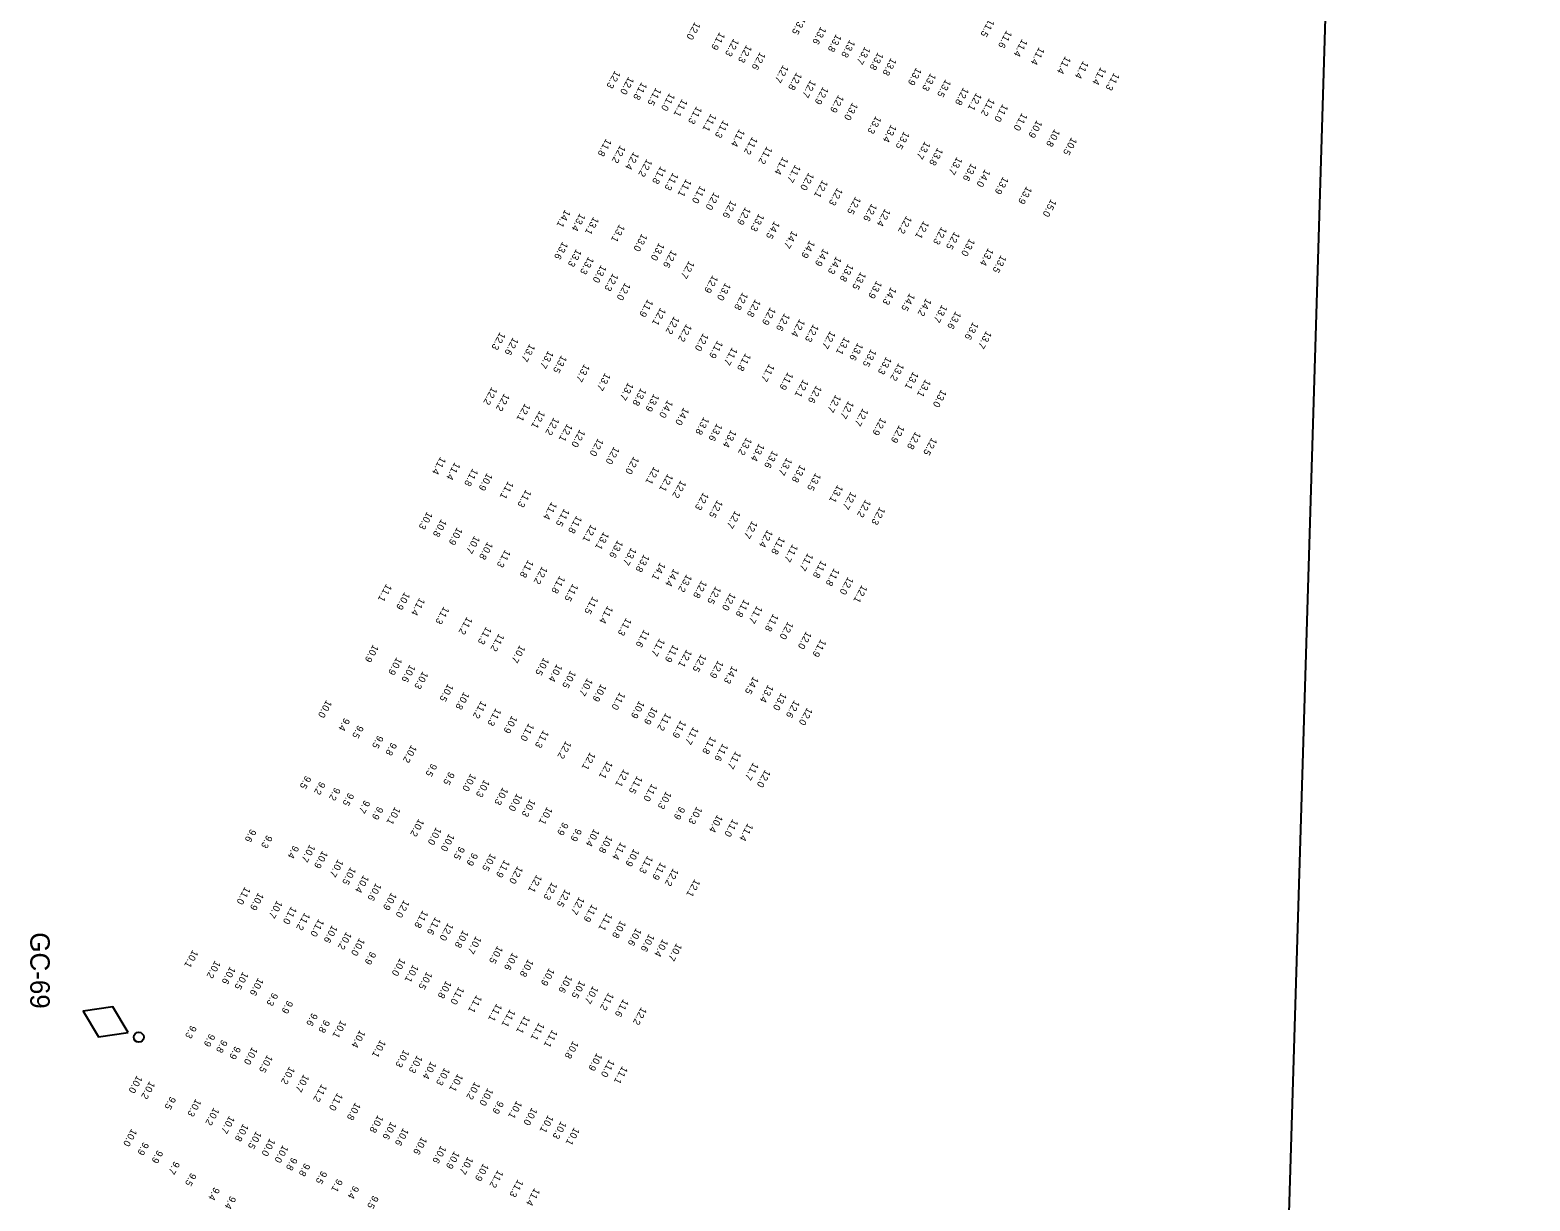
# Model space of a CAD drawing. Extents: x 988130 to 1132882, y 654656 to 841453.
# Drawn here: x 1053214 to 1054295, y 752448 to 753292 of the extents above; entities that cross this region are included whole.
import ezdxf

# ---------------------------------------------------------------- set-up
doc = ezdxf.new("R2010")
doc.units = 0
for name, color, linetype in [('V-ANNO-KEYM', 7, 'Continuous'), ('V-CHAN-NAID', 7, 'Continuous'), ('V-TOPO-SOUN', 7, 'Continuous')]:
    doc.layers.add(name, color=color, linetype=linetype)

msp = doc.modelspace()

# ---------------------------------------------------------------- linework, layer by layer
at = {"layer": 'V-ANNO-KEYM'}
msp.add_line((1053870.6, 744184.7), (1054295, 758153.5), dxfattribs=at)
at = {"layer": 'V-CHAN-NAID'}
msp.add_lwpolyline([(1053284.5, 752569.6), (1053273.3, 752588.1), (1053251.9, 752584.9), (1053263.1, 752566.4)], close=True, dxfattribs=at)
msp.add_circle((1053292.1, 752566.1), 3.6, dxfattribs=at)

# ---------------------------------------------------------------- texts
msp.add_text('GC-69', height=14, rotation=270, dxfattribs=at).set_placement((1053213.9, 752641.8))
at = {"layer": 'V-TOPO-SOUN'}
for s, p in [('12.0 ', (1053693, 753298.3)), ('13.5 ', (1053769, 753302)), ('13.6 ', (1053783.8, 753294.9)), ('11.5 ', (1053905, 753300.3)), ('11.9 ', (1053710.8, 753290.9)), ('12.3 ', (1053720.9, 753286.3)), ('13.8 ', (1053794.9, 753289.5)), ('13.8 ', (1053804.6, 753285.4)), ('11.6 ', (1053917.7, 753292.2)), ('11.4 ', (1053928.9, 753286)), ('12.3 ', (1053730.2, 753281.7)), ('12.6 ', (1053740, 753276.6)), ('13.7 ', (1053815.6, 753280.5)), ('13.8 ', (1053825, 753276.4)), ('13.8 ', (1053834.4, 753272.4)), ('11.4 ', (1053941.2, 753280.1)), ('11.4 ', (1053960.1, 753273.6)), ('12.3 ', (1053635.4, 753263.2)), ('12.7 ', (1053756.6, 753267.3)), ('12.8 ', (1053766.3, 753261.9)), ('13.9 ', (1053852.6, 753265.4)), ('13.3 ', (1053862.9, 753261.4)), ('11.4 ', (1053973, 753270.2)), ('11.4 ', (1053985.6, 753265.7)), ('11.3 ', (1053995.2, 753261.7)), ('12.0 ', (1053645.2, 753258.8)), ('11.8 ', (1053654.6, 753254.9)), ('11.5 ', (1053664.9, 753250.9)), ('12.7 ', (1053776.4, 753256.5)), ('12.9 ', (1053785.4, 753251.6)), ('13.5 ', (1053873.7, 753256.9)), ('12.8 ', (1053886.6, 753251.1)), ('11.0 ', (1053674.7, 753247)), ('11.1 ', (1053683.8, 753242.8)), ('12.9 ', (1053796.5, 753245.7)), ('13.0 ', (1053806.6, 753240.2)), ('12.1 ', (1053895.9, 753247.2)), ('11.2 ', (1053905.3, 753243.3)), ('11.0 ', (1053914.9, 753239.1)), ('11.3 ', (1053694.2, 753237.5)), ('11.1 ', (1053704.6, 753232.2)), ('13.3 ', (1053823.5, 753230.5)), ('11.0 ', (1053928.8, 753232.7)), ('11.3 ', (1053713.5, 753227.5)), ('11.4 ', (1053725.1, 753221.1)), ('13.4 ', (1053834.5, 753224.3)), ('13.5 ', (1053843.8, 753219.4)), ('10.9 ', (1053939.5, 753227.5)), ('10.8 ', (1053952.3, 753221.1)), ('11.8 ', (1053629, 753214.2)), ('12.2 ', (1053639.2, 753209.4)), ('11.2 ', (1053734.4, 753215.5)), ('11.2 ', (1053744.9, 753208.6)), ('13.7 ', (1053858.8, 753212.2)), ('13.8 ', (1053868, 753207.6)), ('10.5 ', (1053964.5, 753215.1)), ('12.4 ', (1053648.8, 753204.6)), ('12.2 ', (1053658.3, 753199.5)), ('11.4 ', (1053756.4, 753201)), ('13.7 ', (1053881.9, 753201)), ('13.6 ', (1053892.2, 753196.4)), ('11.8 ', (1053668.3, 753194.3)), ('11.3 ', (1053677.2, 753189.7)), ('11.1 ', (1053686.7, 753185.1)), ('11.7 ', (1053765.4, 753195.4)), ('12.0 ', (1053775, 753189.7)), ('14.0 ', (1053902.1, 753192.1)), ('13.9 ', (1053915.2, 753186.8)), ('11.0 ', (1053696.9, 753180.3)), ('12.0 ', (1053706.8, 753175.6)), ('12.1 ', (1053785, 753184.4)), ('12.3 ', (1053795.7, 753178.8)), ('13.9 ', (1053932.1, 753179.8)), ('12.6 ', (1053719, 753169.7)), ('12.9 ', (1053729.4, 753164.8)), ('12.5 ', (1053808.8, 753172.4)), ('12.6 ', (1053820.4, 753167.4)), ('12.4 ', (1053830.1, 753163.7)), ('15.0 ', (1053949.8, 753170.6)), ('14.1 ', (1053599.4, 753163)), ('13.4 ', (1053610.1, 753160.3)), ('13.1 ', (1053619.9, 753157.8)), ('13.3 ', (1053739.1, 753160.1)), ('14.5 ', (1053750.3, 753154.7)), ('12.2 ', (1053845.5, 753158.5)), ('12.1 ', (1053857.9, 753154.9)), ('13.1 ', (1053638.6, 753152.4)), ('13.0 ', (1053654.8, 753145.7)), ('14.7 ', (1053763.1, 753147.9)), ('12.3 ', (1053870.8, 753150.6)), ('12.5 ', (1053880.1, 753147.1)), ('13.0 ', (1053891, 753142.2)), ('13.6 ', (1053597.6, 753139.9)), ('13.3 ', (1053607.5, 753134.6)), ('13.0 ', (1053667.2, 753139.1)), ('12.6 ', (1053676.1, 753133.9)), ('14.9 ', (1053775.7, 753140.8)), ('14.9 ', (1053785.6, 753135)), ('13.4 ', (1053904.5, 753135.3)), ('13.3 ', (1053616.3, 753129.1)), ('13.0 ', (1053625.4, 753123.1)), ('12.7 ', (1053688.8, 753126.1)), ('14.3 ', (1053794.9, 753129.3)), ('13.8 ', (1053803.5, 753123.9)), ('13.5 ', (1053913.7, 753130.2)), ('12.3 ', (1053633.9, 753117.1)), ('12.0 ', (1053642.7, 753110.4)), ('12.9 ', (1053705.8, 753115.7)), ('13.0 ', (1053715, 753110.3)), ('13.5 ', (1053812.5, 753118.1)), ('13.9 ', (1053824, 753111.7)), ('12.8 ', (1053727.4, 753103.4)), ('14.3 ', (1053834.4, 753107.2)), ('14.5 ', (1053847.8, 753102.7)), ('14.2 ', (1053859.7, 753099.1)), ('11.9 ', (1053659, 753098.4)), ('12.1 ', (1053668.2, 753092.3)), ('12.8 ', (1053736.6, 753098.4)), ('12.9 ', (1053747.4, 753092.6)), ('12.6 ', (1053757.6, 753088.3)), ('13.7 ', (1053871.1, 753094.4)), ('13.6 ', (1053881, 753089.7)), ('12.2 ', (1053678, 753086.1)), ('12.2 ', (1053686.9, 753080.6)), ('12.4 ', (1053768.5, 753084.1)), ('12.3 ', (1053778.4, 753080.4)), ('13.6 ', (1053893.5, 753082)), ('12.3 ', (1053552.5, 753074.7)), ('12.6 ', (1053561.9, 753070.9)), ('13.7 ', (1053573.9, 753066.2)), ('12.0 ', (1053699, 753073.9)), ('11.9 ', (1053709.3, 753068.6)), ('12.7 ', (1053790.6, 753075.6)), ('13.1 ', (1053800.8, 753071.2)), ('13.6 ', (1053810.4, 753067)), ('13.7 ', (1053903.1, 753075.6)), ('13.7 ', (1053587.3, 753061.3)), ('13.5 ', (1053596.8, 753058)), ('11.7 ', (1053719.9, 753063.7)), ('11.8 ', (1053729.5, 753059.5)), ('13.5 ', (1053820, 753062.5)), ('13.3 ', (1053831, 753057)), ('13.7 ', (1053613.3, 753051.7)), ('13.7 ', (1053628.3, 753045.3)), ('11.7 ', (1053746.6, 753051.8)), ('11.9 ', (1053760, 753045.8)), ('13.2 ', (1053839.9, 753052.4)), ('13.1 ', (1053850.4, 753046.2)), ('12.2 ', (1053546.6, 753035.1)), ('13.7 ', (1053644.9, 753038.4)), ('13.8 ', (1053654.1, 753034.4)), ('12.1 ', (1053771.1, 753040.6)), ('12.6 ', (1053780.6, 753036.3)), ('13.1 ', (1053859.2, 753040.7)), ('12.2 ', (1053555.6, 753030.5)), ('12.1 ', (1053570.5, 753023.3)), ('13.9 ', (1053663.4, 753030.2)), ('14.0 ', (1053673.3, 753025.7)), ('12.7 ', (1053794.5, 753029.6)), ('12.7 ', (1053803.7, 753025.1)), ('13.0 ', (1053870.6, 753033.3)), ('12.1 ', (1053581.1, 753018.1)), ('12.2 ', (1053591.3, 753013.2)), ('14.0 ', (1053684.9, 753020.4)), ('13.8 ', (1053699.4, 753013.5)), ('12.7 ', (1053814.1, 753019.8)), ('12.9 ', (1053827, 753013.1)), ('12.1 ', (1053601, 753008.7)), ('12.0 ', (1053610, 753004.5)), ('13.6 ', (1053708.9, 753008.9)), ('13.4 ', (1053719.1, 753004.3)), ('12.9 ', (1053840.3, 753007.6)), ('12.8 ', (1053852, 753003)), ('12.0 ', (1053623.2, 752998.1)), ('12.0 ', (1053634.7, 752992.2)), ('13.2 ', (1053730.2, 752998.8)), ('13.4 ', (1053739.3, 752994.4)), ('12.5 ', (1053863.7, 752998.7)), ('11.4 ', (1053509.6, 752984.8)), ('11.4 ', (1053519.9, 752980.9)), ('12.0 ', (1053648.9, 752985.1)), ('13.6 ', (1053749, 752989.4)), ('13.7 ', (1053759.2, 752984.2)), ('11.8 ', (1053532.8, 752976.4)), ('10.9 ', (1053543.2, 752973.2)), ('12.1 ', (1053663.5, 752977.8)), ('12.1 ', (1053673.4, 752972.6)), ('13.8 ', (1053768.9, 752979.1)), ('13.5 ', (1053780, 752973.2)), ('11.1 ', (1053558.4, 752967.2)), ('11.3 ', (1053571.2, 752961.2)), ('12.2 ', (1053682.8, 752967.9)), ('12.3 ', (1053699.1, 752959.2)), ('13.1 ', (1053795.9, 752964.6)), ('12.7 ', (1053805.5, 752959.7)), ('11.4 ', (1053589.7, 752952.3)), ('11.5 ', (1053598.8, 752947.5)), ('12.5 ', (1053709.2, 752953.7)), ('12.2 ', (1053816, 752954)), ('12.3 ', (1053826.3, 752948.6)), ('10.3 ', (1053500, 752945.3)), ('10.8 ', (1053510.2, 752939.9)), ('11.8 ', (1053607.7, 752942.4)), ('12.7 ', (1053722, 752946)), ('12.7 ', (1053734.3, 752938.7)), ('10.9 ', (1053521.6, 752934)), ('10.7 ', (1053534.1, 752927.9)), ('12.1 ', (1053618.1, 752936.1)), ('13.1 ', (1053627.2, 752930.7)), ('12.4 ', (1053745.3, 752932.3)), ('11.8 ', (1053754.1, 752927.2)), ('10.8 ', (1053543.5, 752923.5)), ('11.3 ', (1053556.3, 752917.9)), ('13.6 ', (1053637.3, 752924.7)), ('13.7 ', (1053647.1, 752919.4)), ('11.7 ', (1053763.4, 752921.8)), ('11.7 ', (1053774.4, 752915.4)), ('11.8 ', (1053572.8, 752910.5)), ('12.2 ', (1053582.9, 752905.8)), ('13.8 ', (1053656.3, 752914.5)), ('14.1 ', (1053668, 752908.7)), ('14.4 ', (1053677.7, 752904.2)), ('11.8 ', (1053784.1, 752910.2)), ('11.8 ', (1053793.4, 752904.5)), ('11.1 ', (1053470.6, 752893.2)), ('11.8 ', (1053595.6, 752899.1)), ('11.5 ', (1053605, 752893.4)), ('13.2 ', (1053687, 752900.1)), ('12.8 ', (1053697.8, 752895.7)), ('12.0 ', (1053803.4, 752898.3)), ('10.9 ', (1053483.7, 752887.3)), ('11.4 ', (1053494.5, 752883.2)), ('11.5 ', (1053619.4, 752884.2)), ('12.5 ', (1053708, 752891.5)), ('12.0 ', (1053718.6, 752886.8)), ('12.1 ', (1053813.4, 752892.4)), ('11.3 ', (1053512, 752876.9)), ('11.4 ', (1053630.1, 752877.4)), ('11.8 ', (1053728.5, 752882.1)), ('11.7 ', (1053737.8, 752877.5)), ('11.8 ', (1053749.5, 752871.7)), ('11.2 ', (1053528.7, 752869.5)), ('11.3 ', (1053542.6, 752862.4)), ('11.3 ', (1053643.5, 752868.7)), ('12.0 ', (1053760.1, 752866)), ('11.2 ', (1053551.7, 752857.4)), ('11.6 ', (1053656.4, 752860.3)), ('11.7 ', (1053667.5, 752853.9)), ('12.0 ', (1053773.3, 752859)), ('11.9 ', (1053783.8, 752853.3)), ('10.9 ', (1053461.1, 752849.5)), ('10.9 ', (1053478, 752840.3)), ('10.7 ', (1053566.8, 752849.1)), ('10.5 ', (1053584, 752840.1)), ('11.9 ', (1053677.4, 752849.5)), ('12.1 ', (1053687, 752845.9)), ('12.5 ', (1053697.4, 752842.5)), ('10.6 ', (1053487.6, 752835.1)), ('10.3 ', (1053496.8, 752830.2)), ('10.4 ', (1053593.5, 752835.4)), ('10.5 ', (1053603.4, 752830.8)), ('12.9 ', (1053709.7, 752838)), ('14.3 ', (1053719.9, 752834.1)), ('10.5 ', (1053515, 752821.2)), ('10.7 ', (1053615.5, 752825.3)), ('10.9 ', (1053625.3, 752821.1)), ('14.5 ', (1053735.1, 752826.5)), ('13.4 ', (1053745.8, 752820.5)), ('10.0 ', (1053427.4, 752809.5)), ('10.8 ', (1053526.5, 752815.4)), ('11.2 ', (1053539, 752809)), ('11.0 ', (1053638.9, 752815.2)), ('10.9 ', (1053652.9, 752809)), ('13.0 ', (1053755.3, 752814.8)), ('12.6 ', (1053764.7, 752809.4)), ('9.4', (1053440.3, 752796.7)), ('11.3 ', (1053549.5, 752803.6)), ('10.9 ', (1053561.1, 752798.3)), ('10.9 ', (1053662.3, 752804.6)), ('11.2 ', (1053672, 752800.2)), ('12.0 ', (1053774, 752804.1)), ('9.5', (1053450.2, 752791.4)), ('11.0 ', (1053573.2, 752792.7)), ('11.3 ', (1053583.8, 752787.8)), ('11.9 ', (1053682.8, 752794.9)), ('11.7 ', (1053691.9, 752790.2)), ('9.5', (1053464.5, 752784.1)), ('9.8', (1053474.2, 752779)), ('10.2 ', (1053488.6, 752777.1)), ('12.2 ', (1053600, 752780)), ('11.8 ', (1053704.4, 752783.3)), ('11.6 ', (1053713.1, 752778.2)), ('9.5', (1053503.1, 752763.9)), ('12.1 ', (1053617.5, 752771.9)), ('12.1 ', (1053629.9, 752765.6)), ('11.7 ', (1053722.4, 752772.6)), ('11.7 ', (1053735.1, 752764.5)), ('9.5', (1053412.4, 752755)), ('9.5', (1053515.8, 752757.8)), ('10.0 ', (1053531.4, 752756.5)), ('12.1 ', (1053641.7, 752759.7)), ('11.5 ', (1053651.4, 752754.8)), ('12.0 ', (1053743.7, 752759.3)), ('9.2', (1053422.7, 752750.8)), ('9.2', (1053433.5, 752746.6)), ('9.5', (1053443.3, 752742.7)), ('10.3 ', (1053541.2, 752752.2)), ('10.3 ', (1053554.5, 752746.6)), ('10.0 ', (1053564.7, 752742.2)), ('11.0 ', (1053661.9, 752749.2)), ('10.3 ', (1053672.3, 752743.7)), ('9.7', (1053454.9, 752737.4)), ('9.9', (1053464.4, 752732.8)), ('10.1 ', (1053476.8, 752732.5)), ('10.3 ', (1053574.2, 752738.1)), ('10.1 ', (1053586.5, 752732.5)), ('9.9', (1053682, 752732.8)), ('10.3 ', (1053694.4, 752732.8)), ('10.2 ', (1053493.9, 752723.9)), ('9.9', (1053597.9, 752721.5)), ('10.4 ', (1053709.2, 752726.8)), ('11.0 ', (1053720.3, 752723.7)), ('11.4 ', (1053731.1, 752720.6)), ('9.6', (1053372.8, 752716.6)), ('9.3', (1053384.5, 752712.2)), ('10.0 ', (1053506.5, 752717.8)), ('10.0 ', (1053515.8, 752713.2)), ('9.9', (1053607.5, 752717.1)), ('10.4 ', (1053620.3, 752716.7)), ('10.8 ', (1053629.8, 752711.9)), ('9.4', (1053403.6, 752704.8)), ('10.7 ', (1053415.4, 752705.4)), ('10.9 ', (1053424.5, 752700.9)), ('9.5', (1053523.2, 752704)), ('9.9', (1053532.6, 752699.5)), ('10.5 ', (1053545.7, 752699)), ('11.4 ', (1053639.5, 752707.1)), ('10.9 ', (1053649, 752702.3)), ('10.7 ', (1053435.7, 752694.7)), ('10.5 ', (1053444.8, 752689.1)), ('11.9 ', (1053555.7, 752694.3)), ('12.0 ', (1053565.2, 752689.8)), ('11.3 ', (1053658.9, 752697.3)), ('11.9 ', (1053668.3, 752692.6)), ('12.2 ', (1053677.4, 752688.2)), ('10.4 ', (1053454.1, 752683.3)), ('10.6 ', (1053463.1, 752677.6)), ('12.1 ', (1053578.9, 752683.6)), ('12.3 ', (1053589.9, 752678.2)), ('12.1 ', (1053692.9, 752680.4)), ('11.0 ', (1053368.7, 752674.9)), ('10.9 ', (1053378.3, 752670.7)), ('10.9 ', (1053474.2, 752670.8)), ('12.5 ', (1053599.5, 752673.1)), ('12.7 ', (1053609.6, 752667.6)), ('10.7 ', (1053391.8, 752665)), ('11.0 ', (1053402.1, 752660.7)), ('11.2 ', (1053411.7, 752656.3)), ('12.0 ', (1053483.3, 752665.4)), ('11.8 ', (1053496.8, 752657.9)), ('11.9 ', (1053618.8, 752662.3)), ('11.1 ', (1053629.6, 752656)), ('11.0 ', (1053421.8, 752651.7)), ('10.6 ', (1053431.5, 752647.2)), ('11.6 ', (1053505.9, 752653.1)), ('12.0 ', (1053515, 752648.8)), ('10.8 ', (1053639.4, 752650.6)), ('10.6 ', (1053650.7, 752645.1)), ('10.2 ', (1053441.7, 752642.4)), ('10.0 ', (1053451.2, 752637.9)), ('10.8 ', (1053525.9, 752643.6)), ('10.7 ', (1053535.2, 752639.3)), ('10.6 ', (1053660, 752640.9)), ('10.4 ', (1053669.8, 752637.2)), ('10.7 ', (1053679.8, 752634.2)), ('10.1 ', (1053331, 752629.4)), ('9.9', (1053459.2, 752628.3)), ('10.0 ', (1053480.5, 752623.4)), ('10.5 ', (1053550.7, 752632.3)), ('10.6 ', (1053561.5, 752627.5)), ('10.2 ', (1053347.1, 752621.7)), ('10.6 ', (1053358, 752617.4)), ('10.5 ', (1053367.2, 752613.6)), ('10.1 ', (1053489.9, 752618.8)), ('10.5 ', (1053499.8, 752613.7)), ('10.8 ', (1053572.8, 752622.7)), ('10.9 ', (1053588, 752616.3)), ('10.6 ', (1053378.2, 752609.2)), ('10.8 ', (1053513.7, 752607.2)), ('11.0 ', (1053522.8, 752602.8)), ('10.6 ', (1053600.7, 752611.2)), ('10.5 ', (1053610.1, 752607.3)), ('10.7 ', (1053619.5, 752603.4)), ('9.3', (1053388.5, 752598.6)), ('9.9', (1053399.3, 752593)), ('11.1 ', (1053535.6, 752596.8)), ('11.1 ', (1053550.1, 752590.7)), ('11.2 ', (1053630.7, 752598.6)), ('11.6 ', (1053641.4, 752593.9)), ('9.6', (1053417.1, 752584)), ('11.1 ', (1053559.7, 752586.6)), ('11.1 ', (1053570.3, 752581.9)), ('12.2 ', (1053654.4, 752588.1)), ('9.3', (1053329.8, 752575.1)), ('9.9', (1053343.2, 752569.1)), ('9.8', (1053425.9, 752579.1)), ('10.1 ', (1053437.8, 752578.7)), ('10.4 ', (1053451.5, 752571.6)), ('11.1 ', (1053580.7, 752577)), ('11.1 ', (1053590.2, 752571.9)), ('9.8', (1053352.1, 752564.7)), ('9.9', (1053361.6, 752560)), ('10.0 ', (1053373.9, 752559.4)), ('10.1 ', (1053466.3, 752564.6)), ('10.8 ', (1053605.2, 752563.8)), ('10.5 ', (1053384.8, 752553.7)), ('10.3 ', (1053483.2, 752557.5)), ('10.3 ', (1053492.8, 752553.4)), ('10.4 ', (1053502.7, 752549)), ('10.9 ', (1053622.3, 752555)), ('11.0 ', (1053631.3, 752550.4)), ('10.0 ', (1053290.8, 752538.9)), ('10.2 ', (1053400.7, 752545.3)), ('10.7 ', (1053411, 752539.7)), ('10.3 ', (1053512.5, 752544.5)), ('10.1 ', (1053522, 752540.1)), ('11.1 ', (1053640.7, 752545.6)), ('10.2 ', (1053299.9, 752534.7)), ('11.2 ', (1053423.9, 752532.6)), ('11.0 ', (1053435.3, 752526.3)), ('10.2 ', (1053534.3, 752534.3)), ('10.0 ', (1053543.7, 752529.8)), ('9.5', (1053314.9, 752523.8)), ('10.3 ', (1053333.2, 752522)), ('10.2 ', (1053346.2, 752515.7)), ('10.8 ', (1053448.2, 752519.4)), ('9.9', (1053551.2, 752520.7)), ('10.1 ', (1053564.5, 752520.6)), ('10.0 ', (1053575.5, 752515.7)), ('10.7 ', (1053357.4, 752509.8)), ('10.8 ', (1053367.4, 752504.1)), ('10.8 ', (1053464.5, 752510.3)), ('10.6 ', (1053473.9, 752505.5)), ('10.1 ', (1053587.2, 752510.3)), ('10.3 ', (1053596.5, 752505.9)), ('10.0 ', (1053286.9, 752500.5)), ('10.5 ', (1053376.8, 752498.7)), ('10.0 ', (1053386.6, 752493.5)), ('10.6 ', (1053482.8, 752501)), ('10.6 ', (1053496, 752494.6)), ('10.1 ', (1053606, 752501.4)), ('9.9', (1053295.4, 752490.9)), ('9.9', (1053305.6, 752485.1)), ('10.0 ', (1053396, 752488.7)), ('10.6 ', (1053509.9, 752488.3)), ('10.9 ', (1053519.6, 752484.3)), ('9.7', (1053317.7, 752477.1)), ('9.8', (1053402.5, 752479.9)), ('9.8', (1053411.7, 752475.7)), ('10.7 ', (1053529.3, 752480.3)), ('10.9 ', (1053540.5, 752475.5)), ('9.5', (1053329.7, 752468.7)), ('9.5', (1053423.9, 752470.2)), ('9.1', (1053435.1, 752464.4)), ('11.2 ', (1053551, 752470.7)), ('11.3 ', (1053565.4, 752463.9)), ('9.4', (1053346.5, 752458.4)), ('9.4', (1053358.2, 752452.1)), ('9.4', (1053446.9, 752459.5)), ('9.5', (1053461, 752452.4)), ('11.4 ', (1053577.4, 752457.7))]:
    msp.add_text(s, height=5, rotation=241, dxfattribs=at).set_placement(p)

doc.saveas('drawing.dxf')
